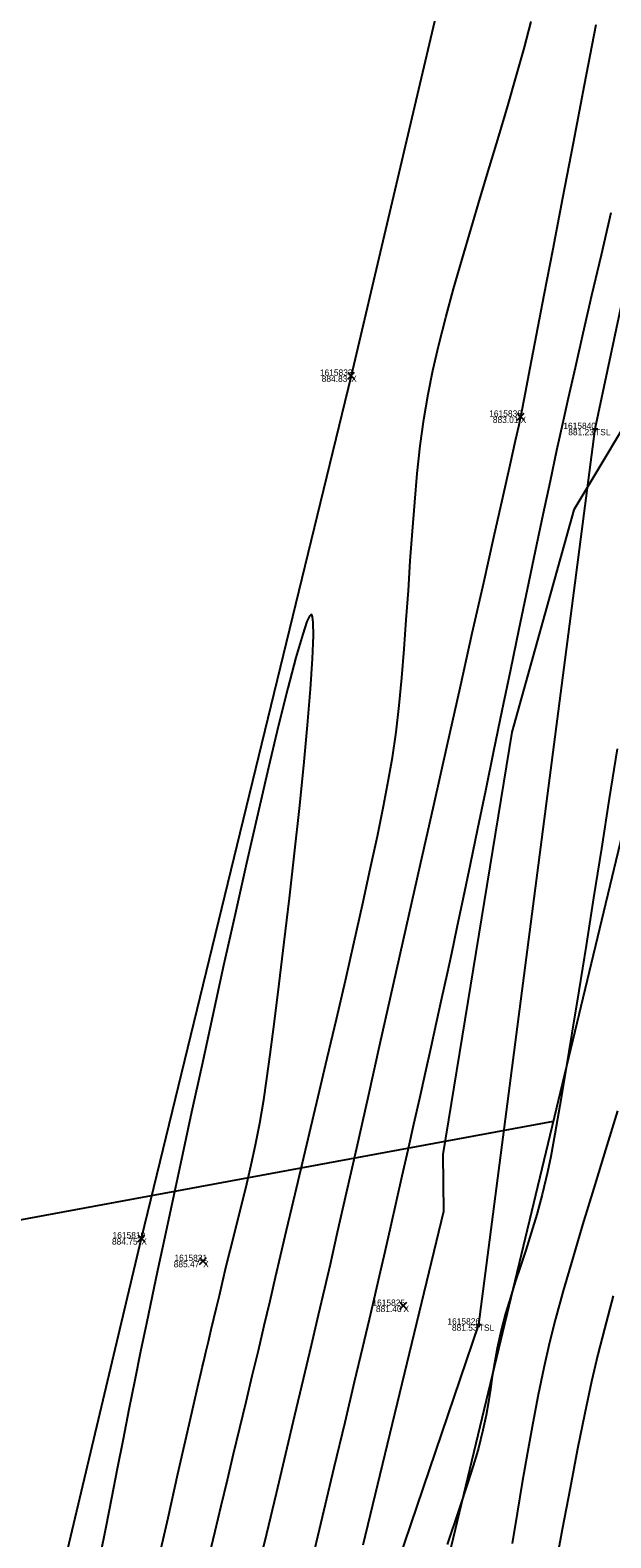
# Model space of a CAD drawing. Extents: x 1957117 to 1971063, y 701601 to 715861.
# Drawn here: x 1962963.2 to 1962995.6, y 704769.1 to 704853.2 of the extents above; entities that cross this region are included whole.
import ezdxf

# ---------------------------------------------------------------- set-up
doc = ezdxf.new("R2010")
doc.units = 0
for name, color, linetype in [('AP_X_Lights', 7, 'Continuous'), ('DT_X_Break_Line', 7, 'Continuous'), ('DT_X_Contour_Major', 7, 'Continuous'), ('DT_X_Contour_Minor', 7, 'Continuous'), ('DT_X_TIN_Hull', 7, 'Continuous'), ('DV_X_Property_Line', 7, 'Continuous'), ('HY_X_Water_Edge', 7, 'Continuous'), ('PV_P_Drive', 7, 'Continuous'), ('PV_P_Shoulder', 7, 'Continuous'), ('RS_Raster1', 7, 'Continuous'), ('RW_X_Esmt_RR', 7, 'Continuous'), ('SC_Scratch1', 7, 'Continuous'), ('VG_X_Tree_Line_Rt', 7, 'Continuous')]:
    doc.layers.add(name, color=color, linetype=linetype)

msp = doc.modelspace()

# ---------------------------------------------------------------- linework, layer by layer
at = {"layer": 'AP_X_Lights'}
for p, q in [((1962980.891, 704833.715), (1962981.279, 704834.105)), ((1962980.891, 704834.105), (1962981.279, 704833.715)), ((1962990.339, 704831.433), (1962990.727, 704831.823)), ((1962990.339, 704831.823), (1962990.727, 704831.433)), ((1962969.19, 704785.609), (1962969.578, 704785.999)), ((1962969.19, 704785.999), (1962969.578, 704785.609)), ((1962972.637, 704784.346), (1962973.025, 704784.736)), ((1962972.637, 704784.736), (1962973.025, 704784.346)), ((1962983.808, 704781.847), (1962984.196, 704782.237)), ((1962983.808, 704782.237), (1962984.196, 704781.847))]:
    msp.add_line(p, q, dxfattribs=at)
at = {"layer": 'DT_X_Break_Line'}
msp.add_lwpolyline([(1962854.549, 704243.654), (1962868.069, 704295.231), (1962879.669, 704344.313), (1962892.757, 704392.318), (1962905.964, 704443.142), (1962917.718, 704492.375), (1962926.962, 704538.336), (1962936.778, 704587.265), (1962949.215, 704630.669), (1962963.968, 704683.754), (1962972.038, 704733.348), (1962988.206, 704780.999), (1962994.689, 704830.943), (1963004.932, 704879.138), (1963021.822, 704927.498), (1963031.944, 704976.286), (1963045.21, 705027.355), (1963059.618, 705072.384), (1963067.267, 705121.949)], dxfattribs=at)
at = {"layer": 'DT_X_Contour_Major'}
msp.add_lwpolyline([(1962970.253, 704767.483), (1962970.872, 704770.216), (1962971.429, 704772.668), (1962971.908, 704774.777), (1962972.295, 704776.479), (1962972.576, 704777.711), (1962972.736, 704778.409), (1962972.78, 704778.6), (1962972.865, 704778.962), (1962972.982, 704779.459), (1962973.123, 704780.052), (1962973.282, 704780.714), (1962973.431, 704781.33), (1962973.58, 704781.946), (1962973.739, 704782.608), (1962973.917, 704783.361), (1962974.124, 704784.252), (1962974.333, 704785.121), (1962974.555, 704786.004), (1962974.788, 704786.912), (1962975.028, 704787.857), (1962975.271, 704788.851), (1962975.515, 704789.904), (1962975.755, 704791.028), (1962975.989, 704792.234), (1962976.212, 704793.535), (1962976.369, 704794.584), (1962976.571, 704796.061), (1962976.81, 704797.893), (1962977.075, 704800.005), (1962977.356, 704802.323), (1962977.643, 704804.773), (1962977.926, 704807.283), (1962978.196, 704809.776), (1962978.441, 704812.181), (1962978.653, 704814.422), (1962978.822, 704816.426), (1962978.936, 704818.119), (1962978.987, 704819.427), (1962978.975, 704820.146), (1962978.933, 704820.47), (1962978.887, 704820.575), (1962978.858, 704820.592), (1962978.829, 704820.584), (1962978.758, 704820.498), (1962978.62, 704820.198), (1962978.382, 704819.502), (1962978.006, 704818.203), (1962977.555, 704816.487), (1962977.041, 704814.417), (1962976.477, 704812.058), (1962975.876, 704809.474), (1962975.25, 704806.73), (1962974.612, 704803.888), (1962973.974, 704801.014), (1962973.349, 704798.171), (1962972.75, 704795.424), (1962972.188, 704792.837), (1962971.678, 704790.473), (1962971.23, 704788.398), (1962970.859, 704786.674), (1962970.576, 704785.367), (1962970.285, 704784.012), (1962969.981, 704782.572), (1962969.668, 704781.063), (1962969.347, 704779.497), (1962969.022, 704777.889), (1962968.694, 704776.252), (1962968.366, 704774.601), (1962968.04, 704772.95), (1962967.718, 704771.312), (1962967.404, 704769.702), (1962967.098, 704768.133)], dxfattribs=at)
msp.add_lwpolyline([(1962970.253, 704767.483), (1962970.872, 704770.216), (1962971.429, 704772.668), (1962971.908, 704774.777), (1962972.295, 704776.479), (1962972.576, 704777.711), (1962972.736, 704778.409), (1962972.78, 704778.6), (1962972.865, 704778.962), (1962972.982, 704779.459), (1962973.123, 704780.052), (1962973.282, 704780.714), (1962973.431, 704781.33), (1962973.58, 704781.946), (1962973.739, 704782.608), (1962973.917, 704783.361), (1962974.124, 704784.252), (1962974.333, 704785.121), (1962974.555, 704786.004), (1962974.788, 704786.912), (1962975.028, 704787.857), (1962975.271, 704788.851), (1962975.515, 704789.904), (1962975.755, 704791.028), (1962975.989, 704792.234), (1962976.212, 704793.535), (1962976.369, 704794.584), (1962976.571, 704796.061), (1962976.81, 704797.893), (1962977.075, 704800.005), (1962977.356, 704802.323), (1962977.643, 704804.773), (1962977.926, 704807.283), (1962978.196, 704809.776), (1962978.441, 704812.181), (1962978.653, 704814.422), (1962978.822, 704816.426), (1962978.936, 704818.119), (1962978.987, 704819.427), (1962978.975, 704820.146), (1962978.933, 704820.47), (1962978.887, 704820.575), (1962978.858, 704820.592), (1962978.829, 704820.584), (1962978.758, 704820.498), (1962978.62, 704820.198), (1962978.382, 704819.502), (1962978.006, 704818.203), (1962977.555, 704816.487), (1962977.041, 704814.417), (1962976.477, 704812.058), (1962975.876, 704809.474), (1962975.25, 704806.73), (1962974.612, 704803.888), (1962973.974, 704801.014), (1962973.349, 704798.171), (1962972.75, 704795.424), (1962972.188, 704792.837), (1962971.678, 704790.473), (1962971.23, 704788.398), (1962970.859, 704786.674), (1962970.576, 704785.367), (1962970.285, 704784.012), (1962969.981, 704782.572), (1962969.668, 704781.063), (1962969.347, 704779.497), (1962969.022, 704777.889), (1962968.694, 704776.252), (1962968.366, 704774.601), (1962968.04, 704772.95), (1962967.718, 704771.312), (1962967.404, 704769.702), (1962967.098, 704768.133)], dxfattribs=at)
at = {"layer": 'DT_X_Contour_Minor'}
for points in [[(1962973.164, 704768.073), (1962973.496, 704769.469), (1962973.835, 704770.891), (1962974.181, 704772.332), (1962974.53, 704773.785), (1962974.879, 704775.241), (1962975.228, 704776.693), (1962975.573, 704778.135), (1962975.912, 704779.557), (1962976.243, 704780.953), (1962976.563, 704782.316), (1962976.87, 704783.637), (1962977.148, 704784.825), (1962977.485, 704786.255), (1962977.874, 704787.894), (1962978.304, 704789.707), (1962978.767, 704791.661), (1962979.254, 704793.72), (1962979.755, 704795.852), (1962980.261, 704798.021), (1962980.763, 704800.193), (1962981.252, 704802.335), (1962981.718, 704804.412), (1962982.153, 704806.39), (1962982.547, 704808.235), (1962982.89, 704809.913), (1962983.175, 704811.389), (1962983.39, 704812.629), (1962983.593, 704814.039), (1962983.766, 704815.523), (1962983.914, 704817.069), (1962984.045, 704818.663), (1962984.162, 704820.29), (1962984.274, 704821.938), (1962984.385, 704823.592), (1962984.501, 704825.238), (1962984.629, 704826.863), (1962984.773, 704828.453), (1962984.941, 704829.994), (1962985.138, 704831.473), (1962985.371, 704832.875), (1962985.64, 704834.198), (1962985.975, 704835.632), (1962986.366, 704837.158), (1962986.801, 704838.759), (1962987.273, 704840.417), (1962987.769, 704842.116), (1962988.282, 704843.837), (1962988.8, 704845.563), (1962989.314, 704847.277), (1962989.813, 704848.961), (1962990.288, 704850.597), (1962990.73, 704852.168), (1962991.127, 704853.657)], [(1962973.164, 704768.073), (1962973.496, 704769.469), (1962973.835, 704770.891), (1962974.181, 704772.332), (1962974.53, 704773.785), (1962974.879, 704775.241), (1962975.228, 704776.693), (1962975.573, 704778.135), (1962975.912, 704779.557), (1962976.243, 704780.953), (1962976.563, 704782.316), (1962976.87, 704783.637), (1962977.148, 704784.825), (1962977.485, 704786.255), (1962977.874, 704787.894), (1962978.304, 704789.707), (1962978.767, 704791.661), (1962979.254, 704793.72), (1962979.755, 704795.852), (1962980.261, 704798.021), (1962980.763, 704800.193), (1962981.252, 704802.335), (1962981.718, 704804.412), (1962982.153, 704806.39), (1962982.547, 704808.235), (1962982.89, 704809.913), (1962983.175, 704811.389), (1962983.39, 704812.629), (1962983.593, 704814.039), (1962983.766, 704815.523), (1962983.914, 704817.069), (1962984.045, 704818.663), (1962984.162, 704820.29), (1962984.274, 704821.938), (1962984.385, 704823.592), (1962984.501, 704825.238), (1962984.629, 704826.863), (1962984.773, 704828.453), (1962984.941, 704829.994), (1962985.138, 704831.473), (1962985.371, 704832.875), (1962985.64, 704834.198), (1962985.975, 704835.632), (1962986.366, 704837.158), (1962986.801, 704838.759), (1962987.273, 704840.417), (1962987.769, 704842.116), (1962988.282, 704843.837), (1962988.8, 704845.563), (1962989.314, 704847.277), (1962989.813, 704848.961), (1962990.288, 704850.597), (1962990.73, 704852.168), (1962991.127, 704853.657)], [(1962975.831, 704767.066), (1962976.375, 704769.339), (1962976.914, 704771.599), (1962977.442, 704773.812), (1962977.95, 704775.946), (1962978.43, 704777.967), (1962978.873, 704779.843), (1962979.271, 704781.539), (1962979.617, 704783.023), (1962979.924, 704784.361), (1962980.331, 704786.151), (1962980.826, 704788.335), (1962981.397, 704790.859), (1962982.029, 704793.665), (1962982.712, 704796.698), (1962983.433, 704799.901), (1962984.178, 704803.218), (1962984.936, 704806.594), (1962985.694, 704809.971), (1962986.44, 704813.293), (1962987.16, 704816.505), (1962987.842, 704819.55), (1962988.475, 704822.372), (1962989.044, 704824.915), (1962989.539, 704827.122), (1962989.945, 704828.938), (1962990.251, 704830.306), (1962990.445, 704831.17), (1962990.513, 704831.473), (1962990.529, 704831.55), (1962990.545, 704831.626), (1962990.564, 704831.708), (1962990.584, 704831.796), (1962990.643, 704832.103), (1962990.809, 704832.976), (1962991.073, 704834.358), (1962991.423, 704836.191), (1962991.85, 704838.419), (1962992.341, 704840.985), (1962992.887, 704843.832), (1962993.476, 704846.903), (1962994.099, 704850.142), (1962994.744, 704853.491)], [(1962975.831, 704767.066), (1962976.375, 704769.339), (1962976.914, 704771.599), (1962977.442, 704773.812), (1962977.95, 704775.946), (1962978.43, 704777.967), (1962978.873, 704779.843), (1962979.271, 704781.539), (1962979.617, 704783.023), (1962979.924, 704784.361), (1962980.331, 704786.151), (1962980.826, 704788.335), (1962981.397, 704790.859), (1962982.029, 704793.665), (1962982.712, 704796.698), (1962983.433, 704799.901), (1962984.178, 704803.218), (1962984.936, 704806.594), (1962985.694, 704809.971), (1962986.44, 704813.293), (1962987.16, 704816.505), (1962987.842, 704819.55), (1962988.475, 704822.372), (1962989.044, 704824.915), (1962989.539, 704827.122), (1962989.945, 704828.938), (1962990.251, 704830.306), (1962990.445, 704831.17), (1962990.513, 704831.473), (1962990.529, 704831.55), (1962990.545, 704831.626), (1962990.564, 704831.708), (1962990.584, 704831.796), (1962990.643, 704832.103), (1962990.809, 704832.976), (1962991.073, 704834.358), (1962991.423, 704836.191), (1962991.85, 704838.419), (1962992.341, 704840.985), (1962992.887, 704843.832), (1962993.476, 704846.903), (1962994.099, 704850.142), (1962994.744, 704853.491)], [(1962978.801, 704767.369), (1962979.493, 704770.278), (1962980.146, 704773.023), (1962980.746, 704775.551), (1962981.28, 704777.808), (1962981.737, 704779.739), (1962982.102, 704781.29), (1962982.363, 704782.409), (1962982.666, 704783.722), (1962982.977, 704785.075), (1962983.293, 704786.46), (1962983.615, 704787.87), (1962983.939, 704789.298), (1962984.264, 704790.737), (1962984.589, 704792.18), (1962984.912, 704793.619), (1962985.231, 704795.049), (1962985.544, 704796.46), (1962985.851, 704797.848), (1962986.149, 704799.204), (1962986.436, 704800.521), (1962986.692, 704801.711), (1962986.997, 704803.153), (1962987.346, 704804.815), (1962987.732, 704806.663), (1962988.148, 704808.664), (1962988.589, 704810.784), (1962989.046, 704812.991), (1962989.515, 704815.25), (1962989.988, 704817.529), (1962990.459, 704819.795), (1962990.922, 704822.014), (1962991.37, 704824.152), (1962991.796, 704826.178), (1962992.195, 704828.056), (1962992.56, 704829.755), (1962992.883, 704831.241), (1962993.203, 704832.672), (1962993.587, 704834.367), (1962994.027, 704836.287), (1962994.514, 704838.394), (1962995.037, 704840.649), (1962995.587, 704843.014)], [(1962978.801, 704767.369), (1962979.493, 704770.278), (1962980.146, 704773.023), (1962980.746, 704775.551), (1962981.28, 704777.808), (1962981.737, 704779.739), (1962982.102, 704781.29), (1962982.363, 704782.409), (1962982.666, 704783.722), (1962982.977, 704785.075), (1962983.293, 704786.46), (1962983.615, 704787.87), (1962983.939, 704789.298), (1962984.264, 704790.737), (1962984.589, 704792.18), (1962984.912, 704793.619), (1962985.231, 704795.049), (1962985.544, 704796.46), (1962985.851, 704797.848), (1962986.149, 704799.204), (1962986.436, 704800.521), (1962986.692, 704801.711), (1962986.997, 704803.153), (1962987.346, 704804.815), (1962987.732, 704806.663), (1962988.148, 704808.664), (1962988.589, 704810.784), (1962989.046, 704812.991), (1962989.515, 704815.25), (1962989.988, 704817.529), (1962990.459, 704819.795), (1962990.922, 704822.014), (1962991.37, 704824.152), (1962991.796, 704826.178), (1962992.195, 704828.056), (1962992.56, 704829.755), (1962992.883, 704831.241), (1962993.203, 704832.672), (1962993.587, 704834.367), (1962994.027, 704836.287), (1962994.514, 704838.394), (1962995.037, 704840.649), (1962995.587, 704843.014)], [(1962995.914, 704813.105), (1962995.477, 704810.325), (1962995.039, 704807.542), (1962994.606, 704804.799), (1962994.183, 704802.14), (1962993.777, 704799.608), (1962993.394, 704797.246), (1962993.039, 704795.098), (1962992.72, 704793.205), (1962992.443, 704791.613), (1962992.212, 704790.364), (1962992.035, 704789.5), (1962991.735, 704788.257), (1962991.431, 704787.133), (1962991.126, 704786.107), (1962990.824, 704785.154), (1962990.526, 704784.251), (1962990.238, 704783.376), (1962989.962, 704782.505), (1962989.7, 704781.615), (1962989.457, 704780.682), (1962989.234, 704779.689), (1962989.072, 704778.841), (1962988.95, 704778.091), (1962988.847, 704777.39), (1962988.741, 704776.689), (1962988.611, 704775.941), (1962988.434, 704775.098), (1962988.19, 704774.111), (1962987.982, 704773.41), (1962987.608, 704772.246), (1962987.088, 704770.672), (1962986.44, 704768.74)], [(1962995.914, 704813.105), (1962995.477, 704810.325), (1962995.039, 704807.542), (1962994.606, 704804.799), (1962994.183, 704802.14), (1962993.777, 704799.608), (1962993.394, 704797.246), (1962993.039, 704795.098), (1962992.72, 704793.205), (1962992.443, 704791.613), (1962992.212, 704790.364), (1962992.035, 704789.5), (1962991.735, 704788.257), (1962991.431, 704787.133), (1962991.126, 704786.107), (1962990.824, 704785.154), (1962990.526, 704784.251), (1962990.238, 704783.376), (1962989.962, 704782.505), (1962989.7, 704781.615), (1962989.457, 704780.682), (1962989.234, 704779.689), (1962989.072, 704778.841), (1962988.95, 704778.091), (1962988.847, 704777.39), (1962988.741, 704776.689), (1962988.611, 704775.941), (1962988.434, 704775.098), (1962988.19, 704774.111), (1962987.982, 704773.41), (1962987.608, 704772.246), (1962987.088, 704770.672), (1962986.44, 704768.74)], [(1962995.935, 704792.921), (1962995.264, 704790.735), (1962994.612, 704788.601), (1962993.994, 704786.555), (1962993.424, 704784.635), (1962992.917, 704782.878), (1962992.487, 704781.321), (1962992.149, 704780.001), (1962991.824, 704778.58), (1962991.513, 704777.072), (1962991.212, 704775.493), (1962990.919, 704773.858), (1962990.63, 704772.185), (1962990.344, 704770.487), (1962990.056, 704768.783)], [(1962995.935, 704792.921), (1962995.264, 704790.735), (1962994.612, 704788.601), (1962993.994, 704786.555), (1962993.424, 704784.635), (1962992.917, 704782.878), (1962992.487, 704781.321), (1962992.149, 704780.001), (1962991.824, 704778.58), (1962991.513, 704777.072), (1962991.212, 704775.493), (1962990.919, 704773.858), (1962990.63, 704772.185), (1962990.344, 704770.487), (1962990.056, 704768.783)], [(1962995.703, 704782.606), (1962995.206, 704780.759), (1962994.84, 704779.32), (1962994.494, 704777.815), (1962994.118, 704776.048), (1962993.716, 704774.057), (1962993.294, 704771.881), (1962992.856, 704769.56), (1962992.407, 704767.131)], [(1962995.703, 704782.606), (1962995.206, 704780.759), (1962994.84, 704779.32), (1962994.494, 704777.815), (1962994.118, 704776.048), (1962993.716, 704774.057), (1962993.294, 704771.881), (1962992.856, 704769.56), (1962992.407, 704767.131)]]:
    msp.add_lwpolyline(points, dxfattribs=at)
at = {"layer": 'DT_X_TIN_Hull'}
msp.add_lwpolyline([(1963062.2, 705175.46), (1963037.999, 705077.244), (1963026.56, 705028.621), (1963015.244, 704980.352), (1962992.578, 704882.771), (1962981.085, 704833.91), (1962969.384, 704785.804), (1962957.851, 704737.276), (1962945.67, 704688.173), (1962933.954, 704639.432), (1962922.363, 704591.169), (1962899.093, 704494.258), (1962887.945, 704444.945), (1962875.826, 704396.455), (1962864.548, 704347.909), (1962854.544, 704302.816), (1962839.463, 704247.251)], dxfattribs=at)
at = {"layer": 'DV_X_Property_Line'}
msp.add_line((1962992.356, 704792.316), (1961955.215, 704600.639), dxfattribs=at)
at = {"layer": 'HY_X_Water_Edge'}
msp.add_spline([(1963191.723, 701994.048), (1963062.047, 702441.167), (1962863.491, 703169.356), (1962827.53, 703438.691), (1962823.213, 703537.412), (1962817.962, 703593.874), (1962817.97, 703697.316), (1962828.582, 703804.235), (1962836.461, 703844.734), (1962850.687, 703896.004), (1962867.251, 703938.846), (1962873.848, 703992.355), (1962884.135, 704091.371), (1962891.241, 704140.854), (1962897.382, 704180.529), (1962905.467, 704230.979), (1962943.949, 704328.022), (1962948.537, 704378.842), (1962964.114, 704426.264), (1963004.885, 704570.73), (1963042.054, 704716.522), (1963062.038, 704814.417), (1963072.171, 704860.237), (1963090.023, 704956.798), (1963107.066, 705031.783), (1963133.773, 705105.742), (1963148.685, 705206.74), (1963175.48, 705301.059), (1963191.635, 705353.417), (1963210.988, 705447.286), (1963219.532, 705497.27), (1963230.124, 705549.475), (1963251.052, 705591.159), (1963275.289, 705693.429), (1963292.982, 705784.032), (1963302.841, 705839.645), (1963335.126, 705936.766), (1963359.752, 706046.75), (1963389.133, 706177.299), (1963417.827, 706273.456), (1963475.868, 706451.902), (1963533.782, 706640.53), (1963553.86, 706696.984), (1963580.184, 706715.425), (1963609.172, 706718.73), (1963617.062, 706714.691), (1963619.447, 706694.678), (1963564.282, 706533.07), (1963531.853, 706395.229), (1963434.4, 706006.96), (1963354.09, 705679.186), (1963237.513, 705206.07), (1963167.369, 704892.962), (1963059.145, 704434.176), (1962907.914, 703908.742), (1962877.458, 703703.326), (1962898.357, 703412.121), (1962942.65, 703052.267), (1963048.963, 702674.866), (1963191.468, 702189.666), (1963245.396, 702019.832)], degree=3, dxfattribs=at)
at = {"layer": 'PV_P_Drive'}
for p, q in [((1962994.543, 704830.943), (1962994.835, 704830.943)), ((1962994.689, 704831.089), (1962994.689, 704830.797)), ((1962994.689, 704830.943), (1962994.689, 704830.943)), ((1962988.06, 704780.999), (1962988.352, 704780.999)), ((1962988.206, 704781.145), (1962988.206, 704780.853)), ((1962988.206, 704780.999), (1962988.206, 704780.999))]:
    msp.add_line(p, q, dxfattribs=at)
at = {"layer": 'RW_X_Esmt_RR'}
msp.add_lwpolyline([(1962866.45, 704268.068), (1963123.345, 705337.727), (1963135.496, 705336.937), (1963400.797, 706441.601)], dxfattribs=at)
at = {"layer": 'VG_X_Tree_Line_Rt'}
msp.add_lwpolyline([(1963008.813, 704864.175), (1963004.594, 704851.399), (1963001.794, 704840.258), (1962993.499, 704826.435), (1962990.043, 704814.036), (1962986.197, 704790.472), (1962986.237, 704787.296), (1962981.745, 704768.701)], dxfattribs=at)

# ---------------------------------------------------------------- texts
at = {"layer": 'PV_P_Shoulder'}
for s, p in [('884.83', (1962979.443, 704833.56)), ('883.01', (1962988.986, 704831.278)), ('881.23', (1962993.193, 704830.593)), ('884.75', (1962967.747, 704785.454)), ('885.47', (1962971.189, 704784.191)), ('881.40', (1962982.467, 704781.692)), ('881.53', (1962986.704, 704780.649))]:
    msp.add_text(s, height=0.35, dxfattribs=at).set_placement(p)
at = {"layer": 'RS_Raster1'}
for s, p in [('1615833', (1962979.341, 704833.91)), ('1615838', (1962988.786, 704831.628)), ('1615840', (1962992.917, 704830.943)), ('1615819', (1962967.781, 704785.804)), ('1615821', (1962971.23, 704784.541)), ('1615825', (1962982.269, 704782.042)), ('1615826', (1962986.451, 704780.999))]:
    msp.add_text(s, height=0.35, dxfattribs=at).set_placement(p)
at = {"layer": 'SC_Scratch1'}
for s, p in [('X', (1962981.085, 704833.56)), ('X', (1962990.533, 704831.278)), ('TSL', (1962994.689, 704830.593)), ('X', (1962969.384, 704785.454)), ('X', (1962972.831, 704784.191)), ('X', (1962984.002, 704781.692)), ('TSL', (1962988.206, 704780.649))]:
    msp.add_text(s, height=0.35, dxfattribs=at).set_placement(p)

doc.saveas('drawing.dxf')
